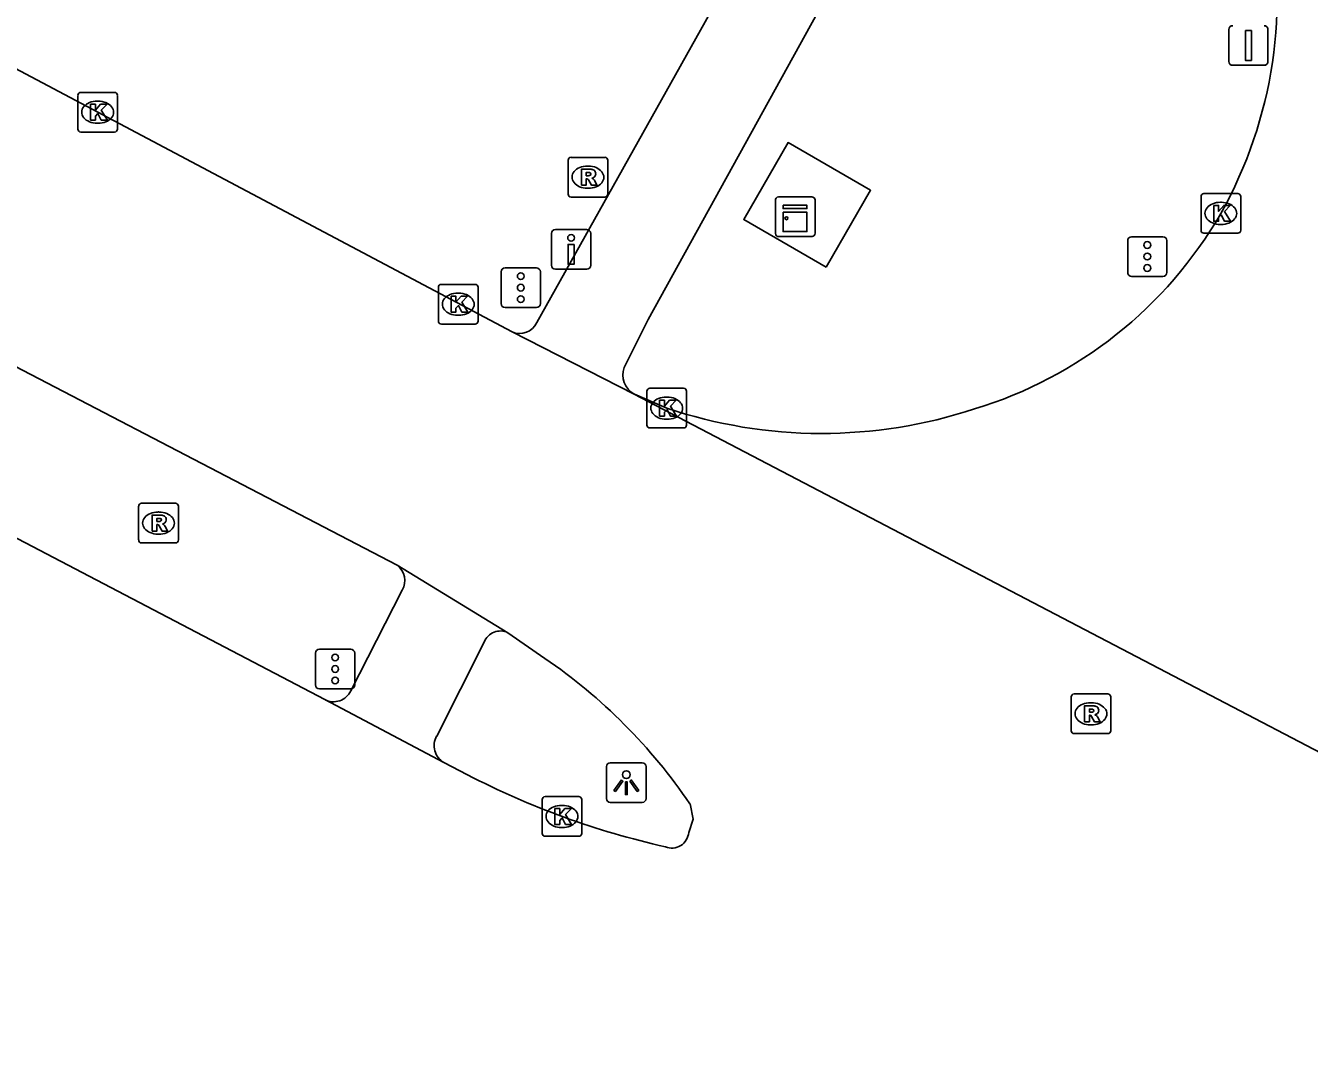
# Model space of a CAD drawing. Extents: x 156414 to 157775, y 382335 to 383765.
# Drawn here: x 157384.05 to 157416.44, y 382593.97 to 382620.11 of the extents above; entities that cross this region are included whole.
import ezdxf

# ---------------------------------------------------------------- set-up
doc = ezdxf.new("R2010")
doc.units = 0
for name, color, linetype in [('IMGEO_Berm_groen', 7, 'Continuous'), ('IMGEO_Drukknoppaal', 7, 'Continuous'), ('IMGEO_Fietspad_gesloten', 7, 'Continuous'), ('IMGEO_Kast', 7, 'Continuous'), ('IMGEO_Kolk', 7, 'Continuous'), ('IMGEO_Lichtpunt', 7, 'Continuous'), ('IMGEO_Rijbaan_lokaal_gesloten', 7, 'Continuous'), ('IMGEO_Rijbaan_regionaal_gesloten', 7, 'Continuous'), ('IMGEO_Rioolput', 7, 'Continuous'), ('IMGEO_Verkeersbordpaal', 7, 'Continuous'), ('IMGEO_Verkeersregelinstallatiepaal', 7, 'Continuous')]:
    doc.layers.add(name, color=color, linetype=linetype)

msp = doc.modelspace()

# ---------------------------------------------------------------- linework, layer by layer
at = {"layer": 'IMGEO_Berm_groen'}
msp.add_lwpolyline([(157404.25, 382614.021), (157402.166, 382615.223), (157403.284, 382617.162), (157405.368, 382615.96), (157404.25, 382614.021)], dxfattribs=at)
at = {"layer": 'IMGEO_Drukknoppaal'}
for p, q in [((157397.315, 382614.07), (157397.315, 382614.87)), ((157397.315, 382614.87), (157397.315, 382614.07)), ((157397.415, 382614.97), (157398.205, 382614.97)), ((157398.205, 382614.97), (157397.415, 382614.97)), ((157398.305, 382614.87), (157398.305, 382614.07)), ((157398.305, 382614.07), (157398.305, 382614.87)), ((157398.205, 382613.97), (157397.415, 382613.97)), ((157397.415, 382613.97), (157398.205, 382613.97))]:
    msp.add_line(p, q, dxfattribs=at)
msp.add_lwpolyline([(157397.885, 382614.595), (157397.885, 382614.095), (157397.735, 382614.095), (157397.735, 382614.595), (157397.885, 382614.595)], dxfattribs=at)
msp.add_circle((157397.81, 382614.76), 0.085, dxfattribs=at)
for centre, start, end in [((157397.415, 382614.87), 90, 180), ((157397.415, 382614.87), 90, 180), ((157398.205, 382614.87), 0, 90), ((157398.205, 382614.87), 360, 90), ((157397.415, 382614.07), 180, 270), ((157397.415, 382614.07), 180, 270), ((157398.205, 382614.07), 270, 0), ((157398.205, 382614.07), 270, 0)]:
    msp.add_arc(centre, 0.1, start, end, dxfattribs=at)
at = {"layer": 'IMGEO_Fietspad_gesloten'}
for points in [[(157396.946, 382612.627), (157402.764, 382623.021), (157404.513, 382626.323)], [(157399.147, 382611.49), (157399.752, 382612.699), (157406.479, 382624.874)], [(157392.253, 382603.337), (157393.55, 382605.876)], [(157395.618, 382604.567), (157394.419, 382602.193)]]:
    msp.add_lwpolyline(points, dxfattribs=at)
for centre, radius, start, end in [((157396.515, 382612.823), 0.474, 245.8466, 335.5264), ((157399.681, 382611.31), 0.564, 161.366, 240.0649), ((157393.123, 382606.116), 0.49, 330.6853, 52.2156), ((157396.029, 382604.404), 0.442, 64.6286, 158.3142), ((157391.816, 382603.544), 0.483, 242.7916, 334.652), ((157394.839, 382601.952), 0.485, 150.1325, 240.6842)]:
    msp.add_arc(centre, radius, start, end, dxfattribs=at)
at = {"layer": 'IMGEO_Kast'}
for p, q in [((157402.966, 382614.867), (157402.966, 382615.708)), ((157402.966, 382615.708), (157402.966, 382614.867)), ((157403.041, 382615.792), (157403.882, 382615.792)), ((157403.882, 382615.792), (157403.041, 382615.792)), ((157403.966, 382615.717), (157403.966, 382614.876)), ((157403.966, 382614.876), (157403.966, 382615.717)), ((157403.891, 382614.792), (157403.05, 382614.792)), ((157403.05, 382614.792), (157403.891, 382614.792))]:
    msp.add_line(p, q, dxfattribs=at)
for points in [[(157403.161, 382615.582), (157403.761, 382615.582), (157403.761, 382615.497), (157403.161, 382615.497), (157403.161, 382615.582)], [(157403.161, 382615.407), (157403.761, 382615.407), (157403.761, 382614.918), (157403.161, 382614.918), (157403.161, 382615.407)]]:
    msp.add_lwpolyline(points, dxfattribs=at)
msp.add_circle((157403.245, 382615.256), 0.0377, dxfattribs=at)
for centre, start, end in [((157403.044, 382615.714), 92.4484, 184.2845), ((157403.044, 382615.714), 92.4484, 184.2845), ((157403.888, 382615.714), 2.4484, 94.2845), ((157403.888, 382615.714), 2.4484, 94.2845), ((157403.044, 382614.87), 182.4484, 274.2845), ((157403.044, 382614.87), 182.4484, 274.2845), ((157403.888, 382614.87), 272.4484, 4.2845), ((157403.888, 382614.87), 272.4484, 4.2845)]:
    msp.add_arc(centre, 0.0779, start, end, dxfattribs=at)
at = {"layer": 'IMGEO_Kolk'}
for p, q in [((157385.439, 382618.429), (157386.291, 382618.429)), ((157385.364, 382617.503), (157385.364, 382618.355)), ((157385.852, 382618.209), (157385.877, 382618.209)), ((157386.365, 382618.355), (157386.365, 382617.503)), ((157385.875, 382617.649), (157385.85, 382617.649)), ((157386.291, 382617.429), (157385.439, 382617.429)), ((157413.78, 382615.878), (157414.632, 382615.878)), ((157413.705, 382614.952), (157413.705, 382615.804)), ((157414.193, 382615.658), (157414.218, 382615.658)), ((157414.706, 382615.804), (157414.706, 382614.952)), ((157414.632, 382614.878), (157413.78, 382614.878)), ((157414.216, 382615.098), (157414.191, 382615.098)), ((157394.537, 382613.587), (157395.389, 382613.587)), ((157394.462, 382612.661), (157394.462, 382613.513)), ((157394.95, 382613.367), (157394.975, 382613.367)), ((157395.463, 382613.513), (157395.463, 382612.661)), ((157394.973, 382612.807), (157394.948, 382612.807)), ((157395.389, 382612.587), (157394.537, 382612.587)), ((157399.723, 382610.04), (157399.723, 382610.892)), ((157399.798, 382610.966), (157400.65, 382610.966)), ((157400.211, 382610.746), (157400.236, 382610.746)), ((157400.724, 382610.892), (157400.724, 382610.04)), ((157400.234, 382610.186), (157400.209, 382610.186)), ((157400.65, 382609.966), (157399.798, 382609.966)), ((157397.154, 382600.668), (157398.006, 382600.668)), ((157397.079, 382599.742), (157397.079, 382600.594)), ((157397.567, 382600.448), (157397.592, 382600.448)), ((157398.08, 382600.594), (157398.08, 382599.742)), ((157398.006, 382599.668), (157397.154, 382599.668)), ((157397.59, 382599.888), (157397.565, 382599.888))]:
    msp.add_line(p, q, dxfattribs=at)
for points in [[(157385.439, 382618.429), (157386.291, 382618.429)], [(157385.364, 382617.503), (157385.364, 382618.355)], [(157385.685, 382618.129), (157385.808, 382618.129), (157385.808, 382617.978), (157385.938, 382618.129), (157386.102, 382618.129), (157385.956, 382617.978), (157386.109, 382617.729), (157385.957, 382617.729), (157385.872, 382617.893), (157385.808, 382617.826), (157385.808, 382617.729), (157385.685, 382617.729), (157385.685, 382618.129)], [(157386.365, 382618.355), (157386.365, 382617.503)], [(157386.291, 382617.429), (157385.439, 382617.429)], [(157413.78, 382615.878), (157414.632, 382615.878)], [(157413.705, 382614.952), (157413.705, 382615.804)], [(157414.026, 382615.578), (157414.149, 382615.578), (157414.149, 382615.427), (157414.279, 382615.578), (157414.443, 382615.578), (157414.297, 382615.427), (157414.45, 382615.178), (157414.298, 382615.178), (157414.213, 382615.342), (157414.149, 382615.275), (157414.149, 382615.178), (157414.026, 382615.178), (157414.026, 382615.578)], [(157414.706, 382615.804), (157414.706, 382614.952)], [(157414.632, 382614.878), (157413.78, 382614.878)], [(157394.537, 382613.587), (157395.389, 382613.587)], [(157394.462, 382612.661), (157394.462, 382613.513)], [(157394.783, 382613.287), (157394.906, 382613.287), (157394.906, 382613.136), (157395.036, 382613.287), (157395.2, 382613.287), (157395.054, 382613.136), (157395.207, 382612.887), (157395.055, 382612.887), (157394.97, 382613.051), (157394.906, 382612.984), (157394.906, 382612.887), (157394.783, 382612.887), (157394.783, 382613.287)], [(157395.463, 382613.513), (157395.463, 382612.661)], [(157395.389, 382612.587), (157394.537, 382612.587)], [(157399.723, 382610.04), (157399.723, 382610.892)], [(157399.798, 382610.966), (157400.65, 382610.966)], [(157400.044, 382610.666), (157400.167, 382610.666), (157400.167, 382610.515), (157400.297, 382610.666), (157400.461, 382610.666), (157400.315, 382610.515), (157400.468, 382610.266), (157400.316, 382610.266), (157400.231, 382610.43), (157400.167, 382610.363), (157400.167, 382610.266), (157400.044, 382610.266), (157400.044, 382610.666)], [(157400.724, 382610.892), (157400.724, 382610.04)], [(157400.65, 382609.966), (157399.798, 382609.966)], [(157397.154, 382600.668), (157398.006, 382600.668)], [(157397.079, 382599.742), (157397.079, 382600.594)], [(157397.4, 382600.368), (157397.523, 382600.368), (157397.523, 382600.217), (157397.653, 382600.368), (157397.817, 382600.368), (157397.671, 382600.217), (157397.824, 382599.968), (157397.672, 382599.968), (157397.587, 382600.132), (157397.523, 382600.065), (157397.523, 382599.968), (157397.4, 382599.968), (157397.4, 382600.368)], [(157398.08, 382600.594), (157398.08, 382599.742)], [(157398.006, 382599.668), (157397.154, 382599.668)]]:
    msp.add_lwpolyline(points, dxfattribs=at)
for centre, start, end in [((157385.441, 382618.353), 91.552, 178.448), ((157385.441, 382618.353), 91.552, 178.448), ((157386.289, 382618.353), 1.552, 88.448), ((157386.289, 382618.353), 1.552, 88.448), ((157385.441, 382617.505), 181.552, 268.448), ((157385.441, 382617.505), 181.552, 268.448), ((157386.289, 382617.505), 271.552, 358.448), ((157386.289, 382617.505), 271.552, 358.448), ((157413.782, 382615.802), 91.552, 178.448), ((157413.782, 382615.802), 91.552, 178.448), ((157414.63, 382615.802), 1.552, 88.448), ((157414.63, 382615.802), 1.552, 88.448), ((157413.782, 382614.954), 181.552, 268.448), ((157413.782, 382614.954), 181.552, 268.448), ((157414.63, 382614.954), 271.552, 358.448), ((157414.63, 382614.954), 271.552, 358.448), ((157394.539, 382613.511), 91.552, 178.448), ((157394.539, 382613.511), 91.552, 178.448), ((157395.387, 382613.511), 1.552, 88.448), ((157395.387, 382613.511), 1.552, 88.448), ((157394.539, 382612.663), 181.552, 268.448), ((157394.539, 382612.663), 181.552, 268.448), ((157395.387, 382612.663), 271.552, 358.448), ((157395.387, 382612.663), 271.552, 358.448), ((157399.8, 382610.89), 91.552, 178.448), ((157399.8, 382610.89), 91.552, 178.448), ((157400.648, 382610.89), 1.552, 88.448), ((157400.648, 382610.89), 1.552, 88.448), ((157399.8, 382610.042), 181.552, 268.448), ((157399.8, 382610.042), 181.552, 268.448), ((157400.648, 382610.042), 271.552, 358.448), ((157400.648, 382610.042), 271.552, 358.448), ((157397.156, 382600.592), 91.552, 178.448), ((157397.156, 382600.592), 91.552, 178.448), ((157398.004, 382600.592), 1.552, 88.448), ((157398.004, 382600.592), 1.552, 88.448), ((157397.156, 382599.744), 181.552, 268.448), ((157397.156, 382599.744), 181.552, 268.448), ((157398.004, 382599.744), 271.552, 358.448), ((157398.004, 382599.744), 271.552, 358.448)]:
    msp.add_arc(centre, 0.0765, start, end, dxfattribs=at)
for centre, major_axis, ratio, start_param, end_param in [((157385.851, 382617.929), (-0.387, 0.002), 0.722429, 4.712389, 7.853982), ((157385.876, 382617.929), (-0.39, 0.002), 0.717154, 1.570796, 4.712389), ((157414.192, 382615.378), (-0.387, 0.002), 0.722429, 4.712389, 7.853982), ((157414.217, 382615.378), (-0.39, 0.002), 0.717154, 1.570796, 4.712389), ((157394.949, 382613.087), (-0.387, 0.002), 0.722429, 4.712389, 7.853982), ((157394.974, 382613.087), (-0.39, 0.002), 0.717154, 1.570796, 4.712389), ((157400.21, 382610.466), (-0.387, 0.002), 0.722429, 4.712389, 7.853982), ((157400.235, 382610.466), (-0.39, 0.002), 0.717154, 1.570796, 4.712389), ((157397.566, 382600.168), (-0.387, 0.002), 0.722429, 4.712389, 7.853982), ((157397.591, 382600.168), (-0.39, 0.002), 0.717154, 1.570796, 4.712389)]:
    msp.add_ellipse(centre, major_axis=major_axis, ratio=ratio, start_param=start_param, end_param=end_param, dxfattribs=at)
at = {"layer": 'IMGEO_Lichtpunt'}
for p, q in [((157398.706, 382601.425), (157398.706, 382600.618)), ((157398.706, 382601.425), (157398.706, 382600.618)), ((157399.608, 382601.52), (157398.8, 382601.52)), ((157399.608, 382601.52), (157398.8, 382601.52)), ((157399.702, 382600.618), (157399.702, 382601.425)), ((157399.702, 382600.618), (157399.702, 382601.425)), ((157398.8, 382600.524), (157399.608, 382600.524)), ((157398.8, 382600.524), (157399.608, 382600.524))]:
    msp.add_line(p, q, dxfattribs=at)
for points in [[(157399.08, 382601.089), (157399.119, 382601.061), (157398.931, 382600.799), (157398.893, 382600.826), (157399.08, 382601.089)], [(157399.182, 382601.041), (157399.229, 382601.041), (157399.229, 382600.719), (157399.182, 382600.719), (157399.182, 382601.041)], [(157399.292, 382601.061), (157399.33, 382601.088), (157399.517, 382600.826), (157399.478, 382600.798), (157399.292, 382601.061)]]:
    msp.add_lwpolyline(points, dxfattribs=at)
msp.add_circle((157399.205, 382601.223), 0.0994, dxfattribs=at)
for centre, start, end in [((157398.8, 382601.425), 90, 180), ((157398.8, 382601.425), 90, 180), ((157399.608, 382601.425), 0, 90), ((157399.608, 382601.425), 0, 90), ((157398.8, 382600.618), 180, 270), ((157398.8, 382600.618), 180, 270), ((157399.608, 382600.618), 270, 0), ((157399.608, 382600.618), 270, 360)]:
    msp.add_arc(centre, 0.0946, start, end, dxfattribs=at)
at = {"layer": 'IMGEO_Rijbaan_lokaal_gesloten'}
msp.add_lwpolyline([(157400.224, 382610.466), (157399.413, 382610.816), (157399.4, 382610.821)], dxfattribs=at)
for centre, radius, start, end in [((157404.464, 382620.832), 11.165, 330.7577, 12.2903), ((157404.844, 382620.795), 10.817, 286.9211, 329.945), ((157404.135, 382622.114), 12.287, 251.4403, 269.8649), ((157404.131, 382622.158), 12.331, 269.8833, 288.2466)]:
    msp.add_arc(centre, radius, start, end, dxfattribs=at)
at = {"layer": 'IMGEO_Rijbaan_regionaal_gesloten'}
for points in [[(157396.321, 382612.391), (157383.067, 382619.409)], [(157380.061, 382613.452), (157393.423, 382606.503)], [(157399.4, 382610.821), (157396.321, 382612.391)], [(157431.659, 382593.968), (157399.4, 382610.821)], [(157391.595, 382603.114), (157378.268, 382610.083)], [(157393.423, 382606.503), (157396.218, 382604.803)], [(157396.218, 382604.803), (157397.151, 382604.155)], [(157394.602, 382601.529), (157391.595, 382603.114)], [(157395.193, 382601.22), (157394.602, 382601.529)], [(157400.811, 382600.483), (157400.891, 382600.097), (157400.779, 382599.767)]]:
    msp.add_lwpolyline(points, dxfattribs=at)
for centre, radius, start, end in [((157389.255, 382592.625), 13.974, 34.2159, 55.5966), ((157404.673, 382619.502), 20.593, 242.5922, 257.4306), ((157400.35, 382599.801), 0.43, 248.2582, 355.4015)]:
    msp.add_arc(centre, radius, start, end, dxfattribs=at)
at = {"layer": 'IMGEO_Rioolput'}
for p, q in [((157397.734, 382615.865), (157397.734, 382616.717)), ((157397.809, 382616.791), (157398.661, 382616.791)), ((157398.222, 382616.571), (157398.247, 382616.571)), ((157398.735, 382616.717), (157398.735, 382615.865)), ((157398.245, 382616.011), (157398.22, 382616.011)), ((157398.661, 382615.791), (157397.809, 382615.791)), ((157386.974, 382608.067), (157387.826, 382608.067)), ((157386.899, 382607.141), (157386.899, 382607.993)), ((157387.387, 382607.847), (157387.412, 382607.847)), ((157387.9, 382607.993), (157387.9, 382607.141)), ((157387.41, 382607.287), (157387.385, 382607.287)), ((157387.826, 382607.067), (157386.974, 382607.067)), ((157410.502, 382603.257), (157411.354, 382603.257)), ((157410.427, 382602.331), (157410.427, 382603.183)), ((157410.915, 382603.037), (157410.94, 382603.037)), ((157411.428, 382603.183), (157411.428, 382602.331)), ((157411.354, 382602.257), (157410.502, 382602.257)), ((157410.938, 382602.477), (157410.913, 382602.477))]:
    msp.add_line(p, q, dxfattribs=at)
for points in [[(157397.734, 382615.865), (157397.734, 382616.717)], [(157397.809, 382616.791), (157398.661, 382616.791)], [(157398.323, 382616.489), (157398.071, 382616.491), (157398.071, 382616.091)], [(157398.735, 382616.717), (157398.735, 382615.865)], [(157398.071, 382616.091), (157398.195, 382616.091), (157398.195, 382616.253), (157398.206, 382616.253)], [(157398.249, 382616.41), (157398.195, 382616.41), (157398.195, 382616.329)], [(157398.195, 382616.329), (157398.247, 382616.329)], [(157398.253, 382616.224), (157398.324, 382616.091), (157398.464, 382616.091), (157398.399, 382616.217)], [(157398.661, 382615.791), (157397.809, 382615.791)], [(157386.974, 382608.067), (157387.826, 382608.067)], [(157386.899, 382607.141), (157386.899, 382607.993)], [(157387.488, 382607.765), (157387.236, 382607.767), (157387.236, 382607.367)], [(157387.9, 382607.993), (157387.9, 382607.141)], [(157387.236, 382607.367), (157387.36, 382607.367), (157387.36, 382607.529), (157387.371, 382607.529)], [(157387.414, 382607.686), (157387.36, 382607.686), (157387.36, 382607.605)], [(157387.36, 382607.605), (157387.412, 382607.605)], [(157387.418, 382607.5), (157387.489, 382607.367), (157387.629, 382607.367), (157387.564, 382607.493)], [(157387.826, 382607.067), (157386.974, 382607.067)], [(157410.502, 382603.257), (157411.354, 382603.257)], [(157410.427, 382602.331), (157410.427, 382603.183)], [(157411.016, 382602.955), (157410.764, 382602.957), (157410.764, 382602.557)], [(157411.428, 382603.183), (157411.428, 382602.331)], [(157410.764, 382602.557), (157410.888, 382602.557), (157410.888, 382602.719), (157410.899, 382602.719)], [(157410.942, 382602.876), (157410.888, 382602.876), (157410.888, 382602.795)], [(157410.888, 382602.795), (157410.94, 382602.795)], [(157410.946, 382602.69), (157411.017, 382602.557), (157411.157, 382602.557), (157411.092, 382602.683)], [(157411.354, 382602.257), (157410.502, 382602.257)]]:
    msp.add_lwpolyline(points, dxfattribs=at)
for centre, radius, start, end in [((157397.811, 382616.715), 0.0765, 91.552, 178.448), ((157397.811, 382616.715), 0.0765, 91.552, 178.448), ((157398.322, 382616.379), 0.109, 350.3612, 89.416), ((157398.659, 382616.715), 0.0765, 1.552, 88.448), ((157398.659, 382616.715), 0.0765, 1.552, 88.448), ((157398.205, 382616.2), 0.0533, 26.0293, 88.6989), ((157398.231, 382616.518), 0.19, 274.7715, 282.9687), ((157398.255, 382616.314), 0.0964, 77.0061, 93.1865), ((157398.269, 382616.371), 0.0378, 276.6634, 79.6772), ((157398.32, 382616.379), 0.112, 277.5842, 350.9817), ((157398.304, 382616.164), 0.108, 29.5134, 73.7905), ((157397.811, 382615.867), 0.0765, 181.552, 268.448), ((157397.811, 382615.867), 0.0765, 181.552, 268.448), ((157398.659, 382615.867), 0.0765, 271.552, 358.448), ((157398.659, 382615.867), 0.0765, 271.552, 358.448), ((157386.976, 382607.991), 0.0765, 91.552, 178.448), ((157386.976, 382607.991), 0.0765, 91.552, 178.448), ((157387.824, 382607.991), 0.0765, 1.552, 88.448), ((157387.824, 382607.991), 0.0765, 1.552, 88.448), ((157387.487, 382607.655), 0.109, 350.3612, 89.416), ((157387.37, 382607.476), 0.0533, 26.0293, 88.6989), ((157387.396, 382607.794), 0.19, 274.7715, 282.9687), ((157387.42, 382607.59), 0.0964, 77.0061, 93.1865), ((157387.434, 382607.647), 0.0378, 276.6634, 79.6772), ((157387.485, 382607.655), 0.112, 277.5842, 350.9817), ((157387.469, 382607.44), 0.108, 29.5134, 73.7905), ((157386.976, 382607.143), 0.0765, 181.552, 268.448), ((157386.976, 382607.143), 0.0765, 181.552, 268.448), ((157387.824, 382607.143), 0.0765, 271.552, 358.448), ((157387.824, 382607.143), 0.0765, 271.552, 358.448), ((157410.504, 382603.181), 0.0765, 91.552, 178.448), ((157410.504, 382603.181), 0.0765, 91.552, 178.448), ((157411.352, 382603.181), 0.0765, 1.552, 88.448), ((157411.352, 382603.181), 0.0765, 1.552, 88.448), ((157411.015, 382602.845), 0.109, 350.3612, 89.416), ((157410.898, 382602.666), 0.0533, 26.0293, 88.6989), ((157410.924, 382602.984), 0.19, 274.7715, 282.9687), ((157410.948, 382602.78), 0.0964, 77.0061, 93.1865), ((157410.962, 382602.837), 0.0378, 276.6634, 79.6772), ((157411.013, 382602.845), 0.112, 277.5842, 350.9817), ((157410.997, 382602.63), 0.108, 29.5134, 73.7905), ((157410.504, 382602.333), 0.0765, 181.552, 268.448), ((157410.504, 382602.333), 0.0765, 181.552, 268.448), ((157411.352, 382602.333), 0.0765, 271.552, 358.448), ((157411.352, 382602.333), 0.0765, 271.552, 358.448)]:
    msp.add_arc(centre, radius, start, end, dxfattribs=at)
for centre, major_axis, ratio, start_param, end_param in [((157398.221, 382616.291), (-0.387, 0.002), 0.722429, 4.712389, 7.853982), ((157398.246, 382616.291), (-0.39, 0.002), 0.717154, 1.570796, 4.712389), ((157387.386, 382607.567), (-0.387, 0.002), 0.722429, 4.712389, 7.853982), ((157387.411, 382607.567), (-0.39, 0.002), 0.717154, 1.570796, 4.712389), ((157410.914, 382602.757), (-0.387, 0.002), 0.722429, 4.712389, 7.853982), ((157410.939, 382602.757), (-0.39, 0.002), 0.717154, 1.570796, 4.712389)]:
    msp.add_ellipse(centre, major_axis=major_axis, ratio=ratio, start_param=start_param, end_param=end_param, dxfattribs=at)
at = {"layer": 'IMGEO_Verkeersbordpaal'}
for p, q in [((157414.405, 382619.212), (157414.405, 382620.012)), ((157414.405, 382620.012), (157414.405, 382619.212)), ((157415.395, 382620.012), (157415.395, 382619.212)), ((157415.395, 382619.212), (157415.395, 382620.012)), ((157415.295, 382619.112), (157414.505, 382619.112)), ((157414.505, 382619.112), (157415.295, 382619.112))]:
    msp.add_line(p, q, dxfattribs=at)
msp.add_lwpolyline([(157414.825, 382619.987), (157414.975, 382619.987), (157414.975, 382619.237), (157414.825, 382619.237), (157414.825, 382619.987)], dxfattribs=at)
for centre, start, end in [((157414.505, 382620.012), 90, 180), ((157414.505, 382620.012), 90, 180), ((157415.295, 382620.012), 0, 90), ((157415.295, 382620.012), 360, 90), ((157414.505, 382619.212), 180, 270), ((157414.505, 382619.212), 180, 270), ((157415.295, 382619.212), 270, 0), ((157415.295, 382619.212), 270, 0)]:
    msp.add_arc(centre, 0.1, start, end, dxfattribs=at)
at = {"layer": 'IMGEO_Verkeersregelinstallatiepaal'}
for p, q in [((157411.855, 382613.89), (157411.855, 382614.69)), ((157411.855, 382614.69), (157411.855, 382613.89)), ((157411.955, 382614.79), (157412.745, 382614.79)), ((157412.745, 382614.79), (157411.955, 382614.79)), ((157412.845, 382614.69), (157412.845, 382613.89)), ((157412.845, 382613.89), (157412.845, 382614.69)), ((157396.045, 382613.104), (157396.045, 382613.904)), ((157396.045, 382613.904), (157396.045, 382613.104)), ((157396.145, 382614.004), (157396.935, 382614.004)), ((157396.935, 382614.004), (157396.145, 382614.004)), ((157397.035, 382613.904), (157397.035, 382613.104)), ((157397.035, 382613.104), (157397.035, 382613.904)), ((157412.745, 382613.79), (157411.955, 382613.79)), ((157411.955, 382613.79), (157412.745, 382613.79)), ((157396.935, 382613.004), (157396.145, 382613.004)), ((157396.145, 382613.004), (157396.935, 382613.004)), ((157391.361, 382603.487), (157391.361, 382604.287)), ((157391.361, 382604.287), (157391.361, 382603.487)), ((157391.461, 382604.387), (157392.251, 382604.387)), ((157392.251, 382604.387), (157391.461, 382604.387)), ((157392.351, 382604.287), (157392.351, 382603.487)), ((157392.351, 382603.487), (157392.351, 382604.287)), ((157392.251, 382603.387), (157391.461, 382603.387)), ((157391.461, 382603.387), (157392.251, 382603.387))]:
    msp.add_line(p, q, dxfattribs=at)
for centre in [(157412.35, 382614.58), (157412.35, 382614.29), (157412.35, 382614), (157396.54, 382613.794), (157396.54, 382613.504), (157396.54, 382613.214), (157391.856, 382604.177), (157391.856, 382603.887), (157391.856, 382603.597)]:
    msp.add_circle(centre, 0.085, dxfattribs=at)
for centre, start, end in [((157411.955, 382614.69), 90, 180), ((157411.955, 382614.69), 90, 180), ((157412.745, 382614.69), 0, 90), ((157412.745, 382614.69), 360, 90), ((157396.145, 382613.904), 90, 180), ((157396.145, 382613.904), 90, 180), ((157396.935, 382613.904), 0, 90), ((157396.935, 382613.904), 360, 90), ((157411.955, 382613.89), 180, 270), ((157411.955, 382613.89), 180, 270), ((157412.745, 382613.89), 270, 0), ((157412.745, 382613.89), 270, 0), ((157396.145, 382613.104), 180, 270), ((157396.145, 382613.104), 180, 270), ((157396.935, 382613.104), 270, 0), ((157396.935, 382613.104), 270, 0), ((157391.461, 382604.287), 90, 180), ((157391.461, 382604.287), 90, 180), ((157392.251, 382604.287), 0, 90), ((157392.251, 382604.287), 360, 90), ((157391.461, 382603.487), 180, 270), ((157391.461, 382603.487), 180, 270), ((157392.251, 382603.487), 270, 0), ((157392.251, 382603.487), 270, 0)]:
    msp.add_arc(centre, 0.1, start, end, dxfattribs=at)

doc.saveas('drawing.dxf')
